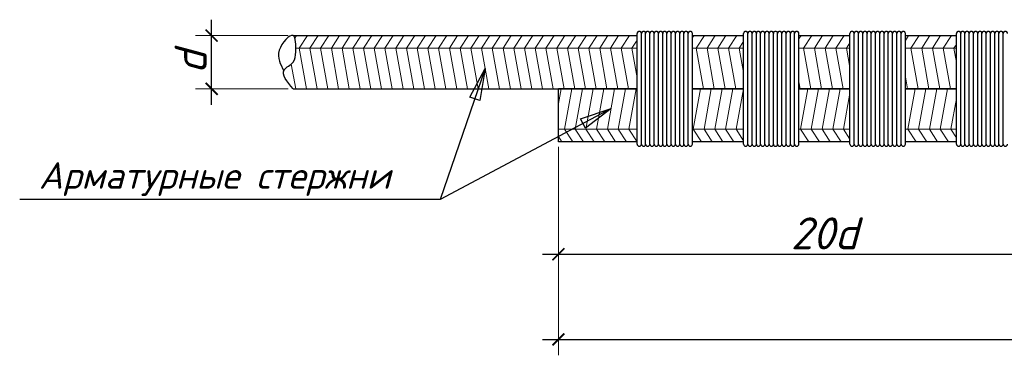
# Model space of a CAD drawing. Header units: millimetres. Extents: x -33345 to 4712671, y -3392 to 121473.
# Tile 602 of 656: x 3084196 to 3089544, y 53524 to 55349. Entities that reach past the tile are written whole.
import ezdxf

# ---------------------------------------------------------------- set-up
doc = ezdxf.new("R2010")
doc.units = ezdxf.units.MM
doc.layers.add('размеры КЖ', color=7, linetype='Continuous')
doc.layers.add('Размеры1', color=252, linetype='Continuous', lineweight=15)
doc.styles.add('GOST 2.304', font='isocpeui.ttf')
doc.styles.add('ISOCPEUR', font='isocpeui.ttf', dxfattribs={"height": 300})
doc.dimstyles.new('SPDS$0', dxfattribs={"dimscale": 100, "dimtxt": 2.5, "dimasz": 1.5, "dimexe": 2, "dimexo": 0.625, "dimtad": 1, "dimdec": 0, "dimtxsty": 'GOST 2.304', "dimblk": '*U113', "dimcen": 0, "dimdle": 2, "dimclre": 256, "dimaunit": 1, "dimazin": 0, "dimtfac": 1, "dimtdec": 0, "dimtmove": 1, "dimatfit": 3, "dimfxl": 0.18, "dimtfill": 1, "dimtolj": 1, "dimtzin": 0, "dimlwe": -1, "dimarcsym": 0})

# ---------------------------------------------------------------- blocks, each defined once
blk = doc.blocks.new('_ArchTick')
at = {"color": 0, "linetype": 'ByBlock', "const_width": 0.15}
blk.add_lwpolyline([(-0.5, -0.5), (0.5, 0.5)], dxfattribs=at)
blk = doc.blocks.new('*D309')
at = {"layer": 'Defpoints', "color": 0, "ltscale": 100, "transparency": 16777216}
for p in [(-49998830.9, 22683003.4), (-49998065.4, 22683003.4), (-49998065.4, 22682503.4)]:
    blk.add_point(p, dxfattribs=at)
at = {"layer": 'Размеры1', "color": 0, "lineweight": -2, "ltscale": 100, "transparency": 16777216}
blk.add_line((-49998830.9, 22682353.4), (-49998830.9, 22683153.4), dxfattribs=at)
at = {"layer": 'Размеры1', "ltscale": 100, "transparency": 16777216}
for p, q in [((-49998112.2, 22683003.4), (-49998980.9, 22683003.4)), ((-49998112.2, 22682503.4), (-49998980.9, 22682503.4))]:
    blk.add_line(p, q, dxfattribs=at)
at = {"layer": 'Размеры1', "color": 0, "lineweight": 0, "ltscale": 100, "transparency": 16777216, "insert": (-49999027.8, 22682753.4), "char_height": 300, "attachment_point": 5, "rotation": 90, "style": 'ISOCPEUR', "bg_fill": 3, "box_fill_scale": 1.1, "bg_fill_color": 256, "bg_fill_true_color": 13158600, "bg_fill_transparency": 0}
blk.add_mtext('\\A1;d', dxfattribs=at)
at = {"layer": 'Размеры1', "color": 0, "lineweight": -2, "ltscale": 100, "transparency": 16777216, "xscale": 112.5, "yscale": 112.5, "zscale": 112.5}
for p, rotation in [((-49998830.9, 22683003.4), 90), ((-49998830.9, 22682503.4), 270)]:
    blk.add_blockref('_ArchTick', p, dxfattribs=dict(at, rotation=rotation))
blk = doc.blocks.new('*U113')
at = {"color": 0, "linetype": 'ByBlock', "const_width": 0.15}
blk.add_lwpolyline([(-0.5, -0.5), (0.5, 0.5)], dxfattribs=at)
blk = doc.blocks.new('*D311')
at = {"layer": 'Defpoints', "color": 0, "ltscale": 100, "transparency": 16777216}
for p in [(-49995572.3, 22682003.4), (-49990572.3, 22682003.4), (-49990572.3, 22680947)]:
    blk.add_point(p, dxfattribs=at)
at = {"layer": 'Размеры1', "ltscale": 100, "transparency": 16777216}
for p, q in [((-49995572.3, 22681956.5), (-49995572.3, 22680797)), ((-49990572.3, 22681956.5), (-49990572.3, 22680797))]:
    blk.add_line(p, q, dxfattribs=at)
at = {"layer": 'Размеры1', "color": 0, "lineweight": -2, "ltscale": 100, "transparency": 16777216}
blk.add_line((-49995722.3, 22680947), (-49990422.3, 22680947), dxfattribs=at)
at = {"layer": 'Размеры1', "color": 0, "lineweight": -2, "ltscale": 100, "transparency": 16777216, "xscale": 112.5, "yscale": 112.5, "zscale": 112.5, "rotation": 180}
blk.add_blockref('_ArchTick', (-49995572.3, 22680947), dxfattribs=at)
at = {"layer": 'Размеры1', "color": 0, "lineweight": -2, "ltscale": 100, "transparency": 16777216, "xscale": 112.5, "yscale": 112.5, "zscale": 112.5}
blk.add_blockref('_ArchTick', (-49990572.3, 22680947), dxfattribs=at)
at = {"layer": 'Размеры1', "color": 0, "lineweight": 0, "ltscale": 100, "transparency": 16777216, "insert": (-49993072.3, 22681143.9), "char_height": 300, "attachment_point": 5, "style": 'ISOCPEUR', "bg_fill": 3, "box_fill_scale": 1.1, "bg_fill_color": 256, "bg_fill_true_color": 13158600, "bg_fill_transparency": 0}
blk.add_mtext('\\A1;2{\\fISOCPEUR|b0|i1|c186|p34;0d}', dxfattribs=at)
blk = doc.blocks.new('*D312')
at = {"layer": 'Defpoints', "color": 0, "ltscale": 100, "transparency": 16777216}
for p in [(-49985572.3, 22681703.4), (-49995572.3, 22681203.4), (-49985572.3, 22680147)]:
    blk.add_point(p, dxfattribs=at)
at = {"layer": 'Размеры1', "ltscale": 100, "transparency": 16777216}
for p, q in [((-49985572.3, 22681656.5), (-49985572.3, 22679997)), ((-49995572.3, 22681156.5), (-49995572.3, 22679997))]:
    blk.add_line(p, q, dxfattribs=at)
at = {"layer": 'Размеры1', "color": 0, "lineweight": -2, "ltscale": 100, "transparency": 16777216}
blk.add_line((-49995722.3, 22680147), (-49985422.3, 22680147), dxfattribs=at)
at = {"layer": 'Размеры1', "color": 0, "lineweight": -2, "ltscale": 100, "transparency": 16777216, "xscale": 112.5, "yscale": 112.5, "zscale": 112.5, "rotation": 180}
blk.add_blockref('_ArchTick', (-49995572.3, 22680147), dxfattribs=at)
at = {"layer": 'Размеры1', "color": 0, "lineweight": -2, "ltscale": 100, "transparency": 16777216, "xscale": 112.5, "yscale": 112.5, "zscale": 112.5}
blk.add_blockref('_ArchTick', (-49985572.3, 22680147), dxfattribs=at)
at = {"layer": 'Размеры1', "color": 0, "lineweight": 0, "ltscale": 100, "transparency": 16777216, "insert": (-49990572.3, 22680343.9), "char_height": 300, "attachment_point": 5, "style": 'ISOCPEUR', "bg_fill": 3, "box_fill_scale": 1.1, "bg_fill_color": 256, "bg_fill_true_color": 13158600, "bg_fill_transparency": 0}
blk.add_mtext('\\A1;40d', dxfattribs=at)
blk = doc.blocks.new('jsd')
at = {"color": 250, "ltscale": 15}
for p, q in [((-49994312.3, 22683003.4), (-49994312.3, 22683023.4)), ((-49993312.3, 22683003.4), (-49993312.3, 22683023.4)), ((-49992312.3, 22683003.4), (-49992312.3, 22683023.4))]:
    blk.add_line(p, q, dxfattribs=at)
at = {"color": 250, "lineweight": 25, "ltscale": 100}
for p, q in [((-49996405.1, 22682426.2), (-49996259.6, 22682693.8)), ((-49996259.6, 22682693.8), (-49996310.1, 22682393.4)), ((-49996310.1, 22682393.4), (-49996405.1, 22682426.2)), ((-49995363.9, 22682222), (-49995075, 22682318.7)), ((-49995075, 22682318.7), (-49995316.7, 22682133.3)), ((-49995316.7, 22682133.3), (-49995363.9, 22682222))]:
    blk.add_line(p, q, dxfattribs=at)
for points in [[(-49996259.6, 22682693.8), (-49996683.9, 22681463.4)], [(-49996683.9, 22681463.4), (-50000633.9, 22681463.4)]]:
    blk.add_lwpolyline(points, dxfattribs=at)
at = {"color": 250, "ltscale": 15}
for centre in [(-49994812.3, 22683023.4), (-49994772.3, 22683023.4), (-49994732.3, 22683023.4), (-49994692.3, 22683023.4), (-49994652.3, 22683023.4), (-49994612.3, 22683023.4), (-49994572.3, 22683023.4), (-49994532.3, 22683023.4), (-49994492.3, 22683023.4), (-49994452.3, 22683023.4), (-49994412.3, 22683023.4), (-49994372.3, 22683023.4), (-49994332.3, 22683023.4), (-49993812.3, 22683023.4), (-49993772.3, 22683023.4), (-49993732.3, 22683023.4), (-49993692.3, 22683023.4), (-49993652.3, 22683023.4), (-49993612.3, 22683023.4), (-49993572.3, 22683023.4), (-49993532.3, 22683023.4), (-49993492.3, 22683023.4), (-49993452.3, 22683023.4), (-49993412.3, 22683023.4), (-49993372.3, 22683023.4), (-49993332.3, 22683023.4), (-49992812.3, 22683023.4), (-49992772.3, 22683023.4), (-49992732.3, 22683023.4), (-49992692.3, 22683023.4), (-49992652.3, 22683023.4), (-49992612.3, 22683023.4), (-49992572.3, 22683023.4), (-49992532.3, 22683023.4), (-49992492.3, 22683023.4), (-49992452.3, 22683023.4), (-49992412.3, 22683023.4), (-49992372.3, 22683023.4), (-49992332.3, 22683023.4), (-49991812.3, 22683023.4), (-49991772.3, 22683023.4), (-49991732.3, 22683023.4), (-49991692.3, 22683023.4), (-49991652.3, 22683023.4), (-49991612.3, 22683023.4), (-49991572.3, 22683023.4), (-49991532.3, 22683023.4), (-49991492.3, 22683023.4), (-49991452.3, 22683023.4), (-49991412.3, 22683023.4), (-49991372.3, 22683023.4)]:
    blk.add_arc(centre, 20, 0, 180, dxfattribs=at)
at = {"layer": 'размеры КЖ', "color": 250, "lineweight": 30}
for p, q in [((-49998065.4, 22683003.4), (-49994832.3, 22683003.4)), ((-49994312.3, 22683003.4), (-49993832.3, 22683003.4)), ((-49993312.3, 22683003.4), (-49992832.3, 22683003.4)), ((-49992312.3, 22683003.4), (-49991832.3, 22683003.4)), ((-49998065.4, 22682503.4), (-49994832.3, 22682503.4)), ((-49995572.3, 22682003.4), (-49995572.3, 22682503.4)), ((-49994832.3, 22682503.4), (-49995572.3, 22682503.4)), ((-49994312.3, 22682503.4), (-49993832.3, 22682503.4)), ((-49993832.3, 22682503.4), (-49994312.3, 22682503.4)), ((-49993312.3, 22682503.4), (-49992832.3, 22682503.4)), ((-49992832.3, 22682503.4), (-49993312.3, 22682503.4)), ((-49992312.3, 22682503.4), (-49991832.3, 22682503.4)), ((-49991832.3, 22682503.4), (-49992312.3, 22682503.4)), ((-49994832.3, 22682003.4), (-49995572.3, 22682003.4)), ((-49993832.3, 22682003.4), (-49994312.3, 22682003.4)), ((-49992832.3, 22682003.4), (-49993312.3, 22682003.4)), ((-49991832.3, 22682003.4), (-49992312.3, 22682003.4))]:
    blk.add_line(p, q, dxfattribs=at)
at = {"layer": 'размеры КЖ', "color": 250, "lineweight": 15}
for p, q in [((-49998048, 22682978.7), (-49998032, 22683003.4)), ((-49998008.3, 22682884.3), (-49997931.2, 22683003.4)), ((-49997907.5, 22682884.3), (-49997830.3, 22683003.4)), ((-49997806.6, 22682884.3), (-49997729.5, 22683003.4)), ((-49997705.7, 22682884.3), (-49997628.6, 22683003.4)), ((-49997604.9, 22682884.3), (-49997527.8, 22683003.4)), ((-49997504, 22682884.3), (-49997426.9, 22683003.4)), ((-49997403.2, 22682884.3), (-49997326.1, 22683003.4)), ((-49997302.3, 22682884.3), (-49997225.2, 22683003.4)), ((-49997201.5, 22682884.3), (-49997124.4, 22683003.4)), ((-49997100.6, 22682884.3), (-49997023.5, 22683003.4)), ((-49996999.8, 22682884.3), (-49996922.7, 22683003.4)), ((-49996898.9, 22682884.3), (-49996821.8, 22683003.4)), ((-49996798.1, 22682884.3), (-49996721, 22683003.4)), ((-49996697.2, 22682884.3), (-49996620.1, 22683003.4)), ((-49996596.4, 22682884.3), (-49996519.2, 22683003.4)), ((-49996495.5, 22682884.3), (-49996418.4, 22683003.4)), ((-49996394.7, 22682884.3), (-49996317.5, 22683003.4)), ((-49996293.8, 22682884.3), (-49996216.7, 22683003.4)), ((-49996193, 22682884.3), (-49996115.8, 22683003.4)), ((-49996092.1, 22682884.3), (-49996015, 22683003.4)), ((-49995991.2, 22682884.3), (-49995914.1, 22683003.4)), ((-49995890.4, 22682884.3), (-49995813.3, 22683003.4)), ((-49995789.5, 22682884.3), (-49995712.4, 22683003.4)), ((-49995688.7, 22682884.3), (-49995611.6, 22683003.4)), ((-49995587.8, 22682884.3), (-49995510.7, 22683003.4)), ((-49995487, 22682884.3), (-49995409.9, 22683003.4)), ((-49995386.1, 22682884.3), (-49995309, 22683003.4)), ((-49995285.3, 22682884.3), (-49995208.2, 22683003.4)), ((-49995184.4, 22682884.3), (-49995107.3, 22683003.4)), ((-49995083.6, 22682884.3), (-49995006.4, 22683003.4)), ((-49994982.7, 22682884.3), (-49994905.6, 22683003.4)), ((-49994312.3, 22682985.1), (-49994300.5, 22683003.4)), ((-49994276.7, 22682884.3), (-49994199.6, 22683003.4)), ((-49994175.9, 22682884.3), (-49994098.8, 22683003.4)), ((-49994075, 22682884.3), (-49993997.9, 22683003.4)), ((-49993974.2, 22682884.3), (-49993897.1, 22683003.4)), ((-49993312.3, 22682972), (-49993291.9, 22683003.4)), ((-49993268.2, 22682884.3), (-49993191.1, 22683003.4)), ((-49993167.4, 22682884.3), (-49993090.2, 22683003.4)), ((-49993066.5, 22682884.3), (-49992989.4, 22683003.4)), ((-49992965.7, 22682884.3), (-49992888.5, 22683003.4)), ((-49992312.3, 22682958.8), (-49992283.4, 22683003.4)), ((-49992259.7, 22682884.3), (-49992182.6, 22683003.4)), ((-49992158.8, 22682884.3), (-49992081.7, 22683003.4)), ((-49992058, 22682884.3), (-49991980.9, 22683003.4)), ((-49991957.1, 22682884.3), (-49991880, 22683003.4)), ((-49994881.9, 22682884.3), (-49994832.3, 22682960.8)), ((-49993873.3, 22682884.3), (-49993832.3, 22682947.7)), ((-49992864.8, 22682884.3), (-49992832.3, 22682934.5)), ((-49991856.3, 22682884.3), (-49991832.3, 22682921.3)), ((-49994832.3, 22682884.3), (-49998038.8, 22682884.3)), ((-49998008.3, 22682884.3), (-49997940, 22682503.4)), ((-49997907.5, 22682884.3), (-49997839.1, 22682503.4)), ((-49997806.6, 22682884.3), (-49997738.3, 22682503.4)), ((-49997705.7, 22682884.3), (-49997637.4, 22682503.4)), ((-49997604.9, 22682884.3), (-49997536.6, 22682503.4)), ((-49997504, 22682884.3), (-49997435.7, 22682503.4)), ((-49997403.2, 22682884.3), (-49997334.8, 22682503.4)), ((-49997302.3, 22682884.3), (-49997234, 22682503.4)), ((-49997201.5, 22682884.3), (-49997133.1, 22682503.4)), ((-49997100.6, 22682884.3), (-49997032.3, 22682503.4)), ((-49996999.8, 22682884.3), (-49996931.4, 22682503.4)), ((-49996898.9, 22682884.3), (-49996830.6, 22682503.4)), ((-49996798.1, 22682884.3), (-49996729.7, 22682503.4)), ((-49996697.2, 22682884.3), (-49996628.9, 22682503.4)), ((-49996596.4, 22682884.3), (-49996528, 22682503.4)), ((-49996495.5, 22682884.3), (-49996427.2, 22682503.4)), ((-49996394.7, 22682884.3), (-49996326.3, 22682503.4)), ((-49996293.8, 22682884.3), (-49996225.5, 22682503.4)), ((-49996193, 22682884.3), (-49996124.6, 22682503.4)), ((-49996092.1, 22682884.3), (-49996023.8, 22682503.4)), ((-49995991.2, 22682884.3), (-49995922.9, 22682503.4)), ((-49995890.4, 22682884.3), (-49995822.1, 22682503.4)), ((-49995789.5, 22682884.3), (-49995721.2, 22682503.4)), ((-49995688.7, 22682884.3), (-49995620.3, 22682503.4)), ((-49995587.8, 22682884.3), (-49995519.5, 22682503.4)), ((-49995487, 22682884.3), (-49995418.6, 22682503.4)), ((-49995386.1, 22682884.3), (-49995317.8, 22682503.4)), ((-49995285.3, 22682884.3), (-49995216.9, 22682503.4)), ((-49995184.4, 22682884.3), (-49995116.1, 22682503.4)), ((-49995083.6, 22682884.3), (-49995015.2, 22682503.4)), ((-49994982.7, 22682884.3), (-49994914.4, 22682503.4)), ((-49994881.9, 22682884.3), (-49994832.3, 22682607.9)), ((-49993832.3, 22682884.3), (-49994312.3, 22682884.3)), ((-49994276.7, 22682884.3), (-49994208.4, 22682503.4)), ((-49994175.9, 22682884.3), (-49994107.6, 22682503.4)), ((-49994075, 22682884.3), (-49994006.7, 22682503.4)), ((-49993974.2, 22682884.3), (-49993905.8, 22682503.4)), ((-49993873.3, 22682884.3), (-49993832.3, 22682655.4)), ((-49992832.3, 22682884.3), (-49993312.3, 22682884.3)), ((-49993268.2, 22682884.3), (-49993199.9, 22682503.4)), ((-49993167.4, 22682884.3), (-49993099, 22682503.4)), ((-49993066.5, 22682884.3), (-49992998.2, 22682503.4)), ((-49992965.7, 22682884.3), (-49992897.3, 22682503.4)), ((-49992864.8, 22682884.3), (-49992832.3, 22682703)), ((-49991832.3, 22682884.3), (-49992312.3, 22682884.3)), ((-49992259.7, 22682884.3), (-49992191.3, 22682503.4)), ((-49992158.8, 22682884.3), (-49992090.5, 22682503.4)), ((-49992058, 22682884.3), (-49991989.6, 22682503.4)), ((-49991957.1, 22682884.3), (-49991888.8, 22682503.4)), ((-49991856.3, 22682884.3), (-49991832.3, 22682750.5)), ((-49998082.6, 22682736.2), (-49998040.8, 22682503.4)), ((-49992312.3, 22682615.3), (-49992292.2, 22682503.4)), ((-49994312.3, 22682520.2), (-49994309.3, 22682503.4)), ((-49993312.3, 22682567.7), (-49993300.7, 22682503.4)), ((-49995572.3, 22682366.5), (-49995547.7, 22682503.4)), ((-49995515.2, 22682122.4), (-49995446.9, 22682503.4)), ((-49995414.4, 22682122.4), (-49995346, 22682503.4)), ((-49995313.5, 22682122.4), (-49995245.2, 22682503.4)), ((-49995212.7, 22682122.4), (-49995144.3, 22682503.4)), ((-49995111.8, 22682122.4), (-49995043.5, 22682503.4)), ((-49995011, 22682122.4), (-49994942.6, 22682503.4)), ((-49994910.1, 22682122.4), (-49994841.8, 22682503.4)), ((-49994305, 22682122.4), (-49994236.6, 22682503.4)), ((-49994204.1, 22682122.4), (-49994135.8, 22682503.4)), ((-49994103.3, 22682122.4), (-49994034.9, 22682503.4)), ((-49994002.4, 22682122.4), (-49993934.1, 22682503.4)), ((-49993901.6, 22682122.4), (-49993833.2, 22682503.4)), ((-49993296.4, 22682122.4), (-49993228.1, 22682503.4)), ((-49993195.6, 22682122.4), (-49993127.3, 22682503.4)), ((-49993094.7, 22682122.4), (-49993026.4, 22682503.4)), ((-49992993.9, 22682122.4), (-49992925.5, 22682503.4)), ((-49992893, 22682122.4), (-49992832.3, 22682461.1)), ((-49992287.9, 22682122.4), (-49992219.6, 22682503.4)), ((-49992187.1, 22682122.4), (-49992118.7, 22682503.4)), ((-49992086.2, 22682122.4), (-49992017.9, 22682503.4)), ((-49991985.4, 22682122.4), (-49991917, 22682503.4)), ((-49991884.5, 22682122.4), (-49991832.3, 22682413.5)), ((-49994832.3, 22682122.4), (-49995572.3, 22682122.4)), ((-49995515.2, 22682122.4), (-49995438.1, 22682003.4)), ((-49995414.4, 22682122.4), (-49995337.2, 22682003.4)), ((-49995313.5, 22682122.4), (-49995236.4, 22682003.4)), ((-49995212.7, 22682122.4), (-49995135.5, 22682003.4)), ((-49995111.8, 22682122.4), (-49995034.7, 22682003.4)), ((-49995011, 22682122.4), (-49994933.8, 22682003.4)), ((-49994910.1, 22682122.4), (-49994833, 22682003.4)), ((-49993832.3, 22682122.4), (-49994312.3, 22682122.4)), ((-49994305, 22682122.4), (-49994227.9, 22682003.4)), ((-49994204.1, 22682122.4), (-49994127, 22682003.4)), ((-49994103.3, 22682122.4), (-49994026.2, 22682003.4)), ((-49994002.4, 22682122.4), (-49993925.3, 22682003.4)), ((-49993901.6, 22682122.4), (-49993832.3, 22682015.4)), ((-49992832.3, 22682122.4), (-49993312.3, 22682122.4)), ((-49993296.4, 22682122.4), (-49993219.3, 22682003.4)), ((-49993195.6, 22682122.4), (-49993118.5, 22682003.4)), ((-49993094.7, 22682122.4), (-49993017.6, 22682003.4)), ((-49992993.9, 22682122.4), (-49992916.8, 22682003.4)), ((-49992893, 22682122.4), (-49992832.3, 22682028.6)), ((-49991832.3, 22682122.4), (-49992312.3, 22682122.4)), ((-49992287.9, 22682122.4), (-49992210.8, 22682003.4)), ((-49992187.1, 22682122.4), (-49992109.9, 22682003.4)), ((-49992086.2, 22682122.4), (-49992009.1, 22682003.4)), ((-49991985.4, 22682122.4), (-49991908.2, 22682003.4)), ((-49991884.5, 22682122.4), (-49991832.3, 22682041.8)), ((-49995572.3, 22682054.8), (-49995538.9, 22682003.4)), ((-49992312.3, 22682004.3), (-49992311.7, 22682003.4))]:
    blk.add_line(p, q, dxfattribs=at)
at = {"layer": 'размеры КЖ', "color": 250, "lineweight": 30}
blk.add_spline([(-49998065.4, 22682503.4), (-49998148.6, 22682681.4), (-49998063.9, 22682754.5), (-49998039.5, 22682851.7), (-49998065.4, 22683003.4), (-49998194.8, 22682866), (-49998151.1, 22682673.2)], degree=3, dxfattribs=at)
at = {"lineweight": 25, "ltscale": 100, "insert": (-50000454.2, 22681813.4), "char_height": 250, "width": 3637.5, "attachment_point": 1, "style": 'ISOCPEUR'}
blk.add_mtext('\\fISOCPEUR|b0|i1|c1|p34;\\W1.0000000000;\\T1.0000000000;\\o\\lАрматурные стержни ', dxfattribs=at)
at = {"layer": 'Размеры1', "color": 250, "lineweight": 0, "ltscale": 100}
dim = blk.add_linear_dim(base=(-49998830.9, 22683003.4), p1=(-49998065.4, 22682503.4), p2=(-49998065.4, 22683003.4), angle=90, text='d', dimstyle='SPDS$0', override={"dimscale": 75, "dimlfac": 1, "dimtxsty": 'ISOCPEUR', "dimblk1": 'ArchTick', "dimblk2": 'ArchTick', "dimsah": 1, "dimtolj": 1}, dxfattribs=at)
dim.commit()
dim.dimension.update_dxf_attribs({"geometry": '*D309', "text_midpoint": (-49998830.9, 22682753.4), "dimtype": 128})
dim = blk.add_linear_dim(base=(-49990572.3, 22680947), p1=(-49995572.3, 22682003.4), p2=(-49990572.3, 22682003.4), text='2{\\fISOCPEUR|b0|i1|c186|p34;0d}', dimstyle='SPDS$0', override={"dimscale": 75, "dimlfac": 1, "dimtxsty": 'ISOCPEUR', "dimblk1": 'ArchTick', "dimblk2": 'ArchTick', "dimsah": 1, "dimtolj": 1}, dxfattribs=at)
dim.commit()
dim.dimension.update_dxf_attribs({"geometry": '*D311', "text_midpoint": (-49993072.3, 22681143.9)})
at = {"color": 250, "ltscale": 15}
for p, q in [((-49994832.3, 22681983.4), (-49994832.3, 22683023.4)), ((-49994792.3, 22681983.4), (-49994792.3, 22683023.4)), ((-49994792.3, 22681983.4), (-49994792.3, 22683023.4)), ((-49994752.3, 22681983.4), (-49994752.3, 22683023.4)), ((-49994752.3, 22681983.4), (-49994752.3, 22683023.4)), ((-49994712.3, 22681983.4), (-49994712.3, 22683023.4)), ((-49994712.3, 22681983.4), (-49994712.3, 22683023.4)), ((-49994672.3, 22681983.4), (-49994672.3, 22683023.4)), ((-49994672.3, 22681983.4), (-49994672.3, 22683023.4)), ((-49994632.3, 22681983.4), (-49994632.3, 22683023.4)), ((-49994632.3, 22681983.4), (-49994632.3, 22683023.4)), ((-49994592.3, 22681983.4), (-49994592.3, 22683023.4)), ((-49994592.3, 22681983.4), (-49994592.3, 22683023.4)), ((-49994552.3, 22681983.4), (-49994552.3, 22683023.4)), ((-49994552.3, 22681983.4), (-49994552.3, 22683023.4)), ((-49994512.3, 22681983.4), (-49994512.3, 22683023.4)), ((-49994512.3, 22681983.4), (-49994512.3, 22683023.4)), ((-49994472.3, 22681983.4), (-49994472.3, 22683023.4)), ((-49994472.3, 22681983.4), (-49994472.3, 22683023.4)), ((-49994432.3, 22681983.4), (-49994432.3, 22683023.4)), ((-49994432.3, 22681983.4), (-49994432.3, 22683023.4)), ((-49994392.3, 22681983.4), (-49994392.3, 22683023.4)), ((-49994392.3, 22681983.4), (-49994392.3, 22683023.4)), ((-49994352.3, 22681983.4), (-49994352.3, 22683023.4)), ((-49994352.3, 22681983.4), (-49994352.3, 22683023.4)), ((-49994312.3, 22681983.4), (-49994312.3, 22683023.4)), ((-49993832.3, 22681983.4), (-49993832.3, 22683023.4)), ((-49993792.3, 22681983.4), (-49993792.3, 22683023.4)), ((-49993792.3, 22681983.4), (-49993792.3, 22683023.4)), ((-49993752.3, 22681983.4), (-49993752.3, 22683023.4)), ((-49993752.3, 22681983.4), (-49993752.3, 22683023.4)), ((-49993712.3, 22681983.4), (-49993712.3, 22683023.4)), ((-49993712.3, 22681983.4), (-49993712.3, 22683023.4)), ((-49993672.3, 22681983.4), (-49993672.3, 22683023.4)), ((-49993672.3, 22681983.4), (-49993672.3, 22683023.4)), ((-49993632.3, 22681983.4), (-49993632.3, 22683023.4)), ((-49993632.3, 22681983.4), (-49993632.3, 22683023.4)), ((-49993592.3, 22681983.4), (-49993592.3, 22683023.4)), ((-49993592.3, 22681983.4), (-49993592.3, 22683023.4)), ((-49993552.3, 22681983.4), (-49993552.3, 22683023.4)), ((-49993552.3, 22681983.4), (-49993552.3, 22683023.4)), ((-49993512.3, 22681983.4), (-49993512.3, 22683023.4)), ((-49993512.3, 22681983.4), (-49993512.3, 22683023.4)), ((-49993472.3, 22681983.4), (-49993472.3, 22683023.4)), ((-49993472.3, 22681983.4), (-49993472.3, 22683023.4)), ((-49993432.3, 22681983.4), (-49993432.3, 22683023.4)), ((-49993432.3, 22681983.4), (-49993432.3, 22683023.4)), ((-49993392.3, 22681983.4), (-49993392.3, 22683023.4)), ((-49993392.3, 22681983.4), (-49993392.3, 22683023.4)), ((-49993352.3, 22681983.4), (-49993352.3, 22683023.4)), ((-49993352.3, 22681983.4), (-49993352.3, 22683023.4)), ((-49993312.3, 22681983.4), (-49993312.3, 22683023.4)), ((-49992832.3, 22681983.4), (-49992832.3, 22683023.4)), ((-49992792.3, 22681983.4), (-49992792.3, 22683023.4)), ((-49992792.3, 22681983.4), (-49992792.3, 22683023.4)), ((-49992752.3, 22681983.4), (-49992752.3, 22683023.4)), ((-49992752.3, 22681983.4), (-49992752.3, 22683023.4)), ((-49992712.3, 22681983.4), (-49992712.3, 22683023.4)), ((-49992712.3, 22681983.4), (-49992712.3, 22683023.4)), ((-49992672.3, 22681983.4), (-49992672.3, 22683023.4)), ((-49992672.3, 22681983.4), (-49992672.3, 22683023.4)), ((-49992632.3, 22681983.4), (-49992632.3, 22683023.4)), ((-49992632.3, 22681983.4), (-49992632.3, 22683023.4)), ((-49992592.3, 22681983.4), (-49992592.3, 22683023.4)), ((-49992592.3, 22681983.4), (-49992592.3, 22683023.4)), ((-49992552.3, 22681983.4), (-49992552.3, 22683023.4)), ((-49992552.3, 22681983.4), (-49992552.3, 22683023.4)), ((-49992512.3, 22681983.4), (-49992512.3, 22683023.4)), ((-49992512.3, 22681983.4), (-49992512.3, 22683023.4)), ((-49992472.3, 22681983.4), (-49992472.3, 22683023.4)), ((-49992472.3, 22681983.4), (-49992472.3, 22683023.4)), ((-49992432.3, 22681983.4), (-49992432.3, 22683023.4)), ((-49992432.3, 22681983.4), (-49992432.3, 22683023.4)), ((-49992392.3, 22681983.4), (-49992392.3, 22683023.4)), ((-49992392.3, 22681983.4), (-49992392.3, 22683023.4)), ((-49992352.3, 22681983.4), (-49992352.3, 22683023.4)), ((-49992352.3, 22681983.4), (-49992352.3, 22683023.4)), ((-49992312.3, 22681983.4), (-49992312.3, 22683023.4)), ((-49991832.3, 22681983.4), (-49991832.3, 22683023.4)), ((-49991792.3, 22681983.4), (-49991792.3, 22683023.4)), ((-49991792.3, 22681983.4), (-49991792.3, 22683023.4)), ((-49991752.3, 22681983.4), (-49991752.3, 22683023.4)), ((-49991752.3, 22681983.4), (-49991752.3, 22683023.4)), ((-49991712.3, 22681983.4), (-49991712.3, 22683023.4)), ((-49991712.3, 22681983.4), (-49991712.3, 22683023.4)), ((-49991672.3, 22681983.4), (-49991672.3, 22683023.4)), ((-49991672.3, 22681983.4), (-49991672.3, 22683023.4)), ((-49991632.3, 22681983.4), (-49991632.3, 22683023.4)), ((-49991632.3, 22681983.4), (-49991632.3, 22683023.4)), ((-49991592.3, 22681983.4), (-49991592.3, 22683023.4)), ((-49991592.3, 22681983.4), (-49991592.3, 22683023.4)), ((-49991552.3, 22681983.4), (-49991552.3, 22683023.4)), ((-49991552.3, 22681983.4), (-49991552.3, 22683023.4)), ((-49991512.3, 22681983.4), (-49991512.3, 22683023.4)), ((-49991512.3, 22681983.4), (-49991512.3, 22683023.4)), ((-49991472.3, 22681983.4), (-49991472.3, 22683023.4)), ((-49991472.3, 22681983.4), (-49991472.3, 22683023.4)), ((-49991432.3, 22681983.4), (-49991432.3, 22683023.4)), ((-49991432.3, 22681983.4), (-49991432.3, 22683023.4)), ((-49991392.3, 22681983.4), (-49991392.3, 22683023.4)), ((-49991392.3, 22681983.4), (-49991392.3, 22683023.4))]:
    blk.add_line(p, q, dxfattribs=at)
for centre in [(-49994812.3, 22681983.4), (-49994772.3, 22681983.4), (-49994732.3, 22681983.4), (-49994692.3, 22681983.4), (-49994652.3, 22681983.4), (-49994612.3, 22681983.4), (-49994572.3, 22681983.4), (-49994532.3, 22681983.4), (-49994492.3, 22681983.4), (-49994452.3, 22681983.4), (-49994412.3, 22681983.4), (-49994372.3, 22681983.4), (-49994332.3, 22681983.4), (-49993812.3, 22681983.4), (-49993772.3, 22681983.4), (-49993732.3, 22681983.4), (-49993692.3, 22681983.4), (-49993652.3, 22681983.4), (-49993612.3, 22681983.4), (-49993572.3, 22681983.4), (-49993532.3, 22681983.4), (-49993492.3, 22681983.4), (-49993452.3, 22681983.4), (-49993412.3, 22681983.4), (-49993372.3, 22681983.4), (-49993332.3, 22681983.4), (-49992812.3, 22681983.4), (-49992772.3, 22681983.4), (-49992732.3, 22681983.4), (-49992692.3, 22681983.4), (-49992652.3, 22681983.4), (-49992612.3, 22681983.4), (-49992572.3, 22681983.4), (-49992532.3, 22681983.4), (-49992492.3, 22681983.4), (-49992452.3, 22681983.4), (-49992412.3, 22681983.4), (-49992372.3, 22681983.4), (-49992332.3, 22681983.4), (-49991812.3, 22681983.4), (-49991772.3, 22681983.4), (-49991732.3, 22681983.4), (-49991692.3, 22681983.4), (-49991652.3, 22681983.4), (-49991612.3, 22681983.4), (-49991572.3, 22681983.4), (-49991532.3, 22681983.4), (-49991492.3, 22681983.4), (-49991452.3, 22681983.4), (-49991412.3, 22681983.4), (-49991372.3, 22681983.4)]:
    blk.add_arc(centre, 20, 180, 0, dxfattribs=at)
at = {"layer": 'Размеры1', "color": 250, "lineweight": 0, "ltscale": 100}
dim = blk.add_linear_dim(base=(-49985572.3, 22680147), p1=(-49995572.3, 22681203.4), p2=(-49985572.3, 22681703.4), text='40d', dimstyle='SPDS$0', override={"dimscale": 75, "dimlfac": 1, "dimtxsty": 'ISOCPEUR', "dimblk1": 'ArchTick', "dimblk2": 'ArchTick', "dimsah": 1, "dimtolj": 1}, dxfattribs=at)
dim.commit()
dim.dimension.update_dxf_attribs({"geometry": '*D312', "text_midpoint": (-49990572.3, 22680343.9)})
at = {"color": 250, "lineweight": 25, "ltscale": 100}
blk.add_lwpolyline([(-49995075, 22682318.7), (-49996683.9, 22681463.4)], dxfattribs=at)

msp = doc.modelspace()

# ---------------------------------------------------------------- block references
at = {"color": 7, "true_color": 0xffffff, "xscale": 0.5780932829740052, "yscale": 0.5780932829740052, "zscale": 0.5780932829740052}
msp.add_blockref('jsd', (31989226.369, -13057629.627, 1359241.5), dxfattribs=at)

doc.saveas('drawing.dxf')
